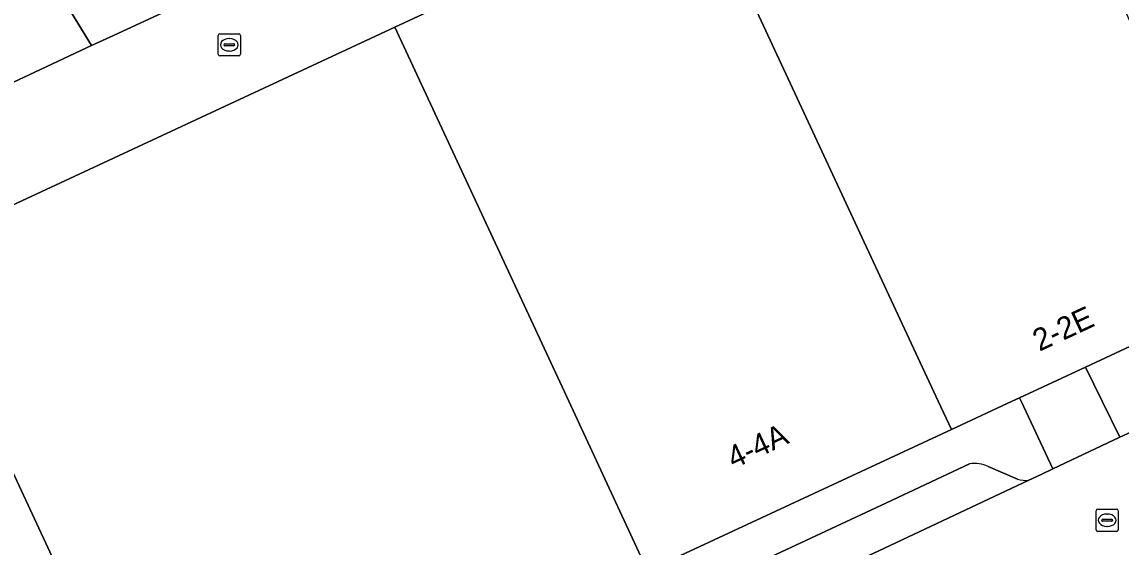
# Model space of a CAD drawing. Extents: x 160030 to 160839, y 385325 to 386450.
# Drawn here: x 160495.87 to 160545.46, y 386243.42 to 386267.1 of the extents above; entities that cross this region are included whole.
import ezdxf

# ---------------------------------------------------------------- set-up
doc = ezdxf.new("R2010")
doc.units = 0
for name, color, linetype in [('IMGEO_Kolk', 7, 'Continuous'), ('IMGEO_Pand', 7, 'Continuous'), ('IMGEO_Pand_nummerreeks', 7, 'Continuous'), ('IMGEO_Parkeervlak_open', 7, 'Continuous'), ('IMGEO_Rijbaan_lokaal_open', 7, 'Continuous'), ('IMGEO_Rioolput', 7, 'Continuous'), ('IMGEO_Voetpad_open', 7, 'Continuous')]:
    doc.layers.add(name, color=color, linetype=linetype)

msp = doc.modelspace()

# ---------------------------------------------------------------- linework, layer by layer
at = {"layer": 'IMGEO_Kolk'}
for p, q in [((160504.729, 386265.648), (160504.729, 386266.5)), ((160504.804, 386266.574), (160505.656, 386266.574)), ((160505.217, 386266.354), (160505.242, 386266.354)), ((160505.73, 386266.5), (160505.73, 386265.648)), ((160504.988, 386266.068), (160504.988, 386266.08)), ((160505.426, 386266.031), (160505.028, 386266.031)), ((160505.031, 386266.117), (160505.429, 386266.117)), ((160505.24, 386265.794), (160505.215, 386265.794)), ((160505.472, 386266.08), (160505.472, 386266.068)), ((160505.656, 386265.574), (160504.804, 386265.574))]:
    msp.add_line(p, q, dxfattribs=at)
for points in [[(160504.729, 386265.648), (160504.729, 386266.5)], [(160504.804, 386266.574), (160505.656, 386266.574)], [(160505.73, 386266.5), (160505.73, 386265.648)], [(160505.656, 386265.574), (160504.804, 386265.574)]]:
    msp.add_lwpolyline(points, dxfattribs=at)
for centre, radius, start, end in [((160504.806, 386266.498), 0.0765, 91.552, 178.448), ((160504.806, 386266.498), 0.0765, 91.552, 178.448), ((160505.654, 386266.498), 0.0765, 1.552, 88.448), ((160505.654, 386266.498), 0.0765, 1.552, 88.448), ((160504.806, 386265.65), 0.0765, 181.552, 268.448), ((160504.806, 386265.65), 0.0765, 181.552, 268.448), ((160505.028, 386266.077), 0.0403, 85.8775, 175.7526), ((160505.025, 386266.067), 0.0366, 178.938, 274.7102), ((160505.429, 386266.074), 0.043, 264.8664, 352.4533), ((160505.433, 386266.079), 0.0386, 1.7309, 96.639), ((160505.654, 386265.65), 0.0765, 271.552, 358.448), ((160505.654, 386265.65), 0.0765, 271.552, 358.448)]:
    msp.add_arc(centre, radius, start, end, dxfattribs=at)
for centre, major_axis, ratio, start_param, end_param in [((160505.216, 386266.074), (-0.387, 0.002), 0.722429, 4.712389, 7.853982), ((160505.241, 386266.074), (-0.39, 0.002), 0.717154, 1.570796, 4.712389)]:
    msp.add_ellipse(centre, major_axis=major_axis, ratio=ratio, start_param=start_param, end_param=end_param, dxfattribs=at)
at = {"layer": 'IMGEO_Pand'}
for points in [[(160499.019, 386266.046), (160496.708, 386269.811), (160496.205, 386270.631), (160487.23, 386285.254), (160487.05, 386285.545), (160458.768, 386267.665), (160458.243, 386267.339), (160454.094, 386264.765), (160460.986, 386250), (160461.639, 386248.6), (160464.649, 386250), (160486.842, 386260.322)], [(160540.218, 386279.666), (160526.405, 386273.241), (160537.215, 386250), (160537.808, 386248.725), (160540.553, 386250), (160540.89, 386250.157), (160543.862, 386251.539), (160551.34, 386255.017)], [(160509.851, 386271.064), (160506.31, 386276.834), (160500, 386272.961), (160496.205, 386270.631), (160496.708, 386269.811), (160499.019, 386266.046), (160500, 386266.499)], [(160512.703, 386266.867), (160520.548, 386250), (160524.106, 386242.351), (160537.808, 386248.725), (160537.215, 386250), (160526.405, 386273.241)], [(160490.848, 386256.702), (160493.965, 386250), (160500, 386237.027), (160502.252, 386232.186), (160524.106, 386242.351), (160520.548, 386250), (160512.703, 386266.867), (160500, 386260.959)], [(160492.107, 386227.467), (160496.438, 386229.481), (160500, 386231.138), (160502.252, 386232.186), (160500, 386237.027), (160493.965, 386250), (160490.848, 386256.702), (160476.44, 386250), (160463.741, 386244.093), (160463.919, 386243.711), (160464.306, 386243.891), (160465.753, 386240.749), (160470.619, 386230.184), (160472.121, 386226.922), (160471.845, 386226.782), (160472.067, 386226.305), (160478.806, 386229.439), (160481.926, 386222.731)]]:
    msp.add_lwpolyline(points, close=True, dxfattribs=at)
at = {"layer": 'IMGEO_Parkeervlak_open'}
for points in [[(160538.63, 386247.173), (160534.629, 386245.287), (160507.355, 386232.577), (160500.359, 386229.468)], [(160540.791, 386246.477), (160539.469, 386247.05)], [(160533.261, 386242.646), (160541.307, 386246.437)]]:
    msp.add_lwpolyline(points, dxfattribs=at)
for centre, radius, start, end in [((160538.853, 386245.774), 1.417, 64.2512, 99.0682), ((160541.158, 386247.86), 1.431, 255.1472, 275.9875)]:
    msp.add_arc(centre, radius, start, end, dxfattribs=at)
at = {"layer": 'IMGEO_Rijbaan_lokaal_open'}
msp.add_lwpolyline([(160526.405, 386273.241), (160540.218, 386279.666), (160558.841, 386288.328), (160565.917, 386291.617), (160568.687, 386292.351), (160568.038, 386295.127), (160567.427, 386297.831), (160556.804, 386292.876), (160529.99, 386280.395), (160511.822, 386271.977), (160509.851, 386271.064), (160500, 386266.499), (160499.019, 386266.046), (160486.842, 386260.322), (160464.649, 386250), (160461.639, 386248.6), (160463.741, 386244.093), (160476.44, 386250), (160490.848, 386256.702), (160500, 386260.959), (160512.703, 386266.867)], close=True, dxfattribs=at)
msp.add_lwpolyline([(160569.368, 386259.621), (160556.398, 386253.549), (160548.865, 386250), (160546.179, 386248.734), (160545.936, 386248.62), (160545.406, 386248.37), (160542.383, 386246.944), (160541.861, 386246.698), (160541.307, 386246.437), (160533.261, 386242.646), (160500, 386227.145), (160498.444, 386226.443), (160498.313, 386226.37), (160498.181, 386226.297), (160493.175, 386223.963), (160493.061, 386223.91), (160478.836, 386217.286), (160477.534, 386216.77)], dxfattribs=at)
at = {"layer": 'IMGEO_Rioolput'}
for p, q in [((160544.336, 386244.202), (160544.336, 386245.054)), ((160544.411, 386245.128), (160545.263, 386245.128)), ((160544.824, 386244.908), (160544.849, 386244.908)), ((160545.337, 386245.054), (160545.337, 386244.202)), ((160544.595, 386244.622), (160544.595, 386244.634)), ((160545.033, 386244.585), (160544.635, 386244.585)), ((160544.638, 386244.671), (160545.036, 386244.671)), ((160544.847, 386244.348), (160544.822, 386244.348)), ((160545.079, 386244.634), (160545.079, 386244.622)), ((160545.263, 386244.128), (160544.411, 386244.128))]:
    msp.add_line(p, q, dxfattribs=at)
for points in [[(160544.336, 386244.202), (160544.336, 386245.054)], [(160544.411, 386245.128), (160545.263, 386245.128)], [(160545.337, 386245.054), (160545.337, 386244.202)], [(160545.263, 386244.128), (160544.411, 386244.128)]]:
    msp.add_lwpolyline(points, dxfattribs=at)
for centre, radius, start, end in [((160544.413, 386245.052), 0.0765, 91.552, 178.448), ((160544.413, 386245.052), 0.0765, 91.552, 178.448), ((160545.261, 386245.052), 0.0765, 1.552, 88.448), ((160545.261, 386245.052), 0.0765, 1.552, 88.448), ((160544.635, 386244.631), 0.0403, 85.8775, 175.7526), ((160544.632, 386244.621), 0.0366, 178.938, 274.7102), ((160545.036, 386244.628), 0.043, 264.8664, 352.4533), ((160545.04, 386244.633), 0.0386, 1.7309, 96.639), ((160544.413, 386244.204), 0.0765, 181.552, 268.448), ((160544.413, 386244.204), 0.0765, 181.552, 268.448), ((160545.261, 386244.204), 0.0765, 271.552, 358.448), ((160545.261, 386244.204), 0.0765, 271.552, 358.448)]:
    msp.add_arc(centre, radius, start, end, dxfattribs=at)
for centre, major_axis, ratio, start_param, end_param in [((160544.823, 386244.628), (-0.387, 0.002), 0.722429, 4.712389, 7.853982), ((160544.848, 386244.628), (-0.39, 0.002), 0.717154, 1.570796, 4.712389)]:
    msp.add_ellipse(centre, major_axis=major_axis, ratio=ratio, start_param=start_param, end_param=end_param, dxfattribs=at)
at = {"layer": 'IMGEO_Voetpad_open'}
for points in [[(160570.686, 386283.475), (160569.929, 386287.035), (160568.687, 386292.351), (160565.917, 386291.617), (160558.841, 386288.328), (160559.108, 386287.753), (160560.042, 386288.187), (160566.978, 386273.274), (160566.044, 386272.84), (160567.278, 386270.187), (160564.552, 386268.919), (160567.929, 386261.657), (160551.752, 386254.133), (160551.34, 386255.017), (160543.862, 386251.539), (160544.612, 386250), (160545.406, 386248.37), (160545.936, 386248.62)], [(160541.307, 386246.437), (160541.861, 386246.698), (160542.383, 386246.944), (160540.963, 386250), (160540.89, 386250.157), (160540.553, 386250), (160537.808, 386248.725), (160524.106, 386242.351), (160502.252, 386232.186), (160500, 386231.138), (160496.438, 386229.481), (160498.444, 386226.443)], [(160534.629, 386245.287), (160538.63, 386247.173)], [(160539.469, 386247.05), (160540.791, 386246.477)], [(160500.359, 386229.468), (160507.355, 386232.577), (160534.629, 386245.287)]]:
    msp.add_lwpolyline(points, dxfattribs=at)
msp.add_lwpolyline([(160545.406, 386248.37), (160544.612, 386250), (160543.862, 386251.539), (160540.89, 386250.157), (160540.963, 386250), (160542.383, 386246.944)], close=True, dxfattribs=at)
for centre, radius, start, end in [((160538.853, 386245.774), 1.417, 64.2512, 99.0682), ((160541.158, 386247.86), 1.431, 255.1472, 275.9875)]:
    msp.add_arc(centre, radius, start, end, dxfattribs=at)

# ---------------------------------------------------------------- texts
at = {"layer": 'IMGEO_Pand_nummerreeks'}
for s, rotation, p in [('2-2E', 24.9409, (160541.78, 386252.226)), ('4-4A', 24.9473, (160527.987, 386246.935))]:
    msp.add_text(s, height=1, rotation=rotation, dxfattribs=at).set_placement(p)

doc.saveas('drawing.dxf')
